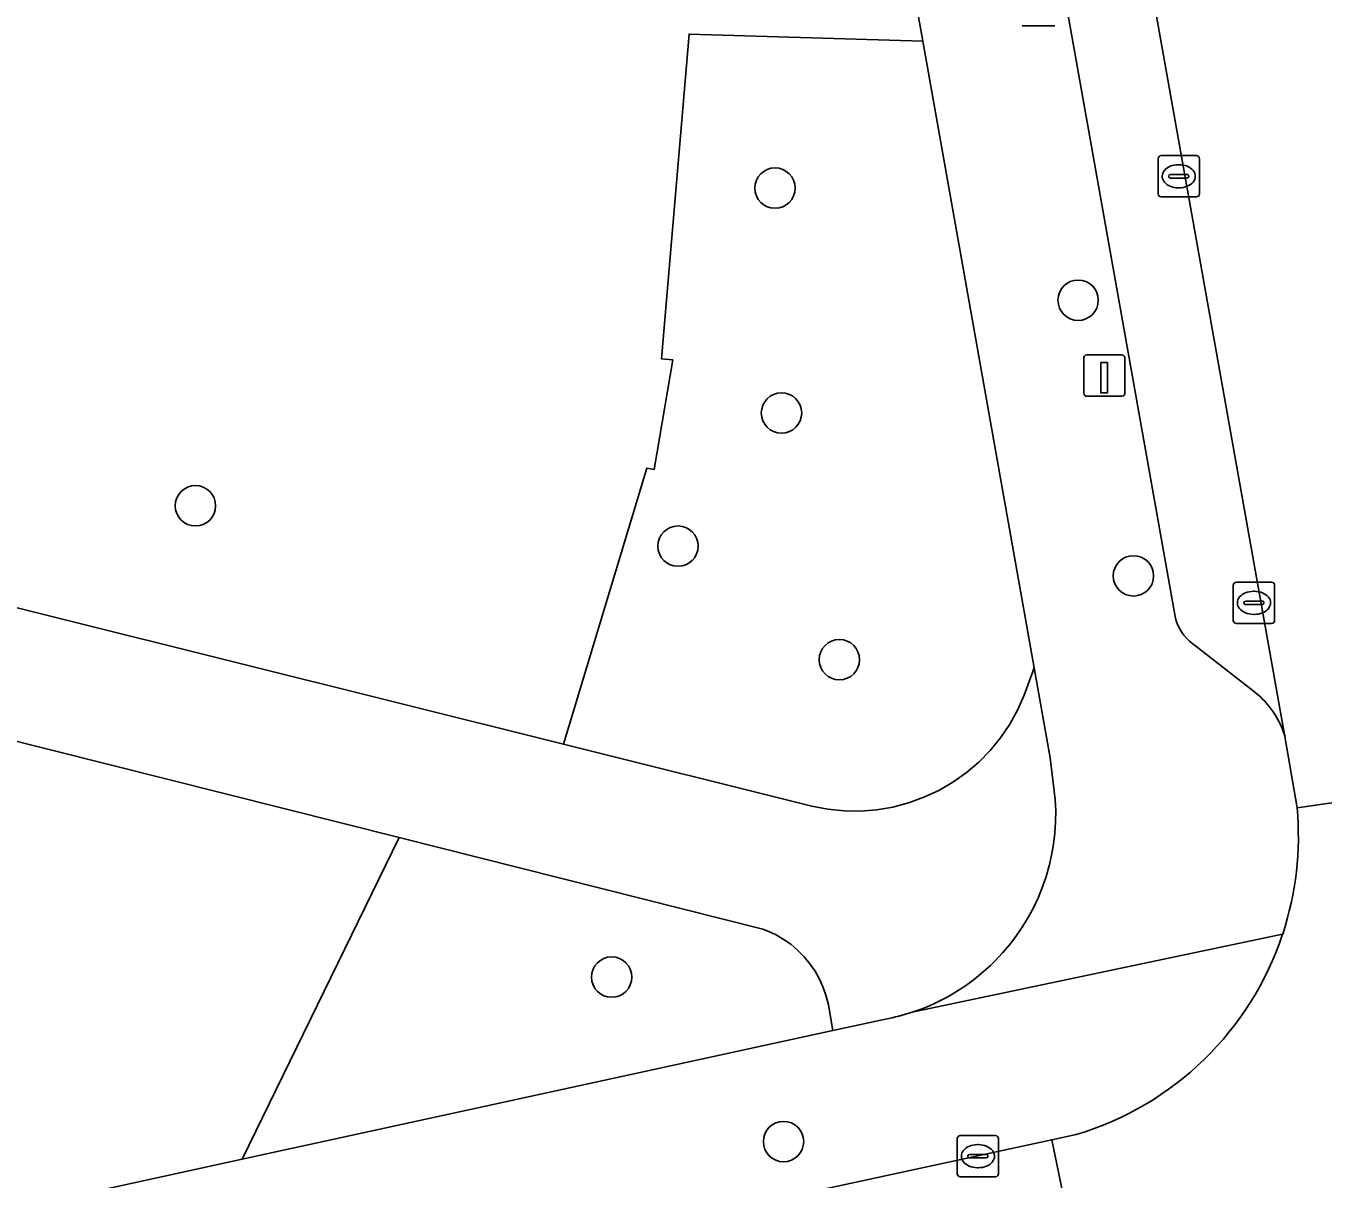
# Model space of a CAD drawing. Extents: x 157793 to 159380, y 380877 to 382313.
# Drawn here: x 158791.04 to 158822.45, y 381337.55 to 381365.48 of the extents above; entities that cross this region are included whole.
import ezdxf

# ---------------------------------------------------------------- set-up
doc = ezdxf.new("R2010")
doc.units = 0
for name, color, linetype in [('IMGEO_Boom', 7, 'Continuous'), ('IMGEO_Groenvoorziening', 7, 'Continuous'), ('IMGEO_Kolk', 7, 'Continuous'), ('IMGEO_Laadpaal', 7, 'Continuous'), ('IMGEO_Lichtmast', 7, 'Continuous'), ('IMGEO_Parkeervlak_open', 7, 'Continuous'), ('IMGEO_Rijbaan_lokaal_gesloten', 7, 'Continuous'), ('IMGEO_Rijbaan_lokaal_open', 7, 'Continuous'), ('IMGEO_Voetpad_halfverhard', 7, 'Continuous'), ('IMGEO_Voetpad_open', 7, 'Continuous')]:
    doc.layers.add(name, color=color, linetype=linetype)

msp = doc.modelspace()

# ---------------------------------------------------------------- linework, layer by layer
at = {"layer": 'IMGEO_Boom'}
for centre in [(158809.182, 381361.553), (158816.523, 381358.836), (158809.339, 381356.105), (158795.145, 381353.858), (158806.833, 381352.88), (158817.862, 381352.159), (158810.741, 381350.13), (158805.227, 381342.44), (158809.388, 381338.456)]:
    msp.add_circle(centre, 0.489, dxfattribs=at)
at = {"layer": 'IMGEO_Groenvoorziening'}
for points in [[(158775.676, 381355.167), (158804.057, 381348.081), (158806.078, 381354.768), (158806.257, 381354.738), (158806.704, 381357.389), (158806.434, 381357.414), (158807.102, 381365.284), (158812.758, 381365.11), (158809.817, 381381.639)], [(158800.076, 381345.818), (158766.195, 381354.34), (158763.772, 381344.684), (158763.956, 381343.639)], [(158761.788, 381329.703), (158761.894, 381329.326), (158792.259, 381337.151), (158796.274, 381338.026), (158800.076, 381345.818)]]:
    msp.add_lwpolyline(points, dxfattribs=at)
for points in [[(158812.758, 381365.11), (158807.102, 381365.284), (158806.434, 381357.414), (158806.704, 381357.389), (158806.257, 381354.738), (158806.078, 381354.768), (158804.057, 381348.081), (158810.073, 381346.579), (158810.462, 381346.505), (158810.855, 381346.466), (158811.251, 381346.462), (158811.646, 381346.493), (158812.036, 381346.56), (158812.418, 381346.661), (158812.79, 381346.796), (158813.149, 381346.963), (158813.491, 381347.162), (158813.814, 381347.391), (158814.115, 381347.648), (158814.392, 381347.93), (158814.643, 381348.236), (158814.865, 381348.564), (158815.057, 381348.91), (158815.218, 381349.271), (158815.458, 381349.933)], [(158810.581, 381341.143), (158810.475, 381341.767), (158810.422, 381341.981), (158810.35, 381342.19), (158810.259, 381342.391), (158810.151, 381342.583), (158810.026, 381342.765), (158809.886, 381342.935), (158809.73, 381343.092), (158809.562, 381343.234), (158809.381, 381343.361), (158809.19, 381343.471), (158808.99, 381343.563), (158808.888, 381343.602), (158800.076, 381345.818), (158796.274, 381338.026)]]:
    msp.add_lwpolyline(points, close=True, dxfattribs=at)
at = {"layer": 'IMGEO_Kolk'}
for p, q in [((158818.459, 381361.413), (158818.459, 381362.265)), ((158818.534, 381362.339), (158819.386, 381362.339)), ((158818.947, 381362.119), (158818.972, 381362.119)), ((158819.46, 381362.265), (158819.46, 381361.413)), ((158818.718, 381361.833), (158818.718, 381361.845)), ((158819.156, 381361.796), (158818.758, 381361.796)), ((158818.761, 381361.882), (158819.159, 381361.882)), ((158819.202, 381361.845), (158819.202, 381361.833)), ((158818.97, 381361.559), (158818.945, 381361.559)), ((158819.386, 381361.339), (158818.534, 381361.339)), ((158820.281, 381351.08), (158820.281, 381351.932)), ((158820.356, 381352.006), (158821.208, 381352.006)), ((158820.769, 381351.786), (158820.794, 381351.786)), ((158821.282, 381351.932), (158821.282, 381351.08)), ((158820.54, 381351.5), (158820.54, 381351.512)), ((158820.978, 381351.463), (158820.58, 381351.463)), ((158820.583, 381351.549), (158820.981, 381351.549)), ((158821.024, 381351.512), (158821.024, 381351.5)), ((158820.792, 381351.226), (158820.767, 381351.226)), ((158821.208, 381351.006), (158820.356, 381351.006)), ((158813.595, 381337.676), (158813.595, 381338.528)), ((158813.67, 381338.602), (158814.522, 381338.602)), ((158814.596, 381338.528), (158814.596, 381337.676)), ((158814.083, 381338.382), (158814.108, 381338.382)), ((158813.854, 381338.096), (158813.854, 381338.108)), ((158814.292, 381338.059), (158813.894, 381338.059)), ((158813.897, 381338.145), (158814.295, 381338.145)), ((158814.338, 381338.108), (158814.338, 381338.096)), ((158814.522, 381337.602), (158813.67, 381337.602)), ((158814.106, 381337.822), (158814.081, 381337.822))]:
    msp.add_line(p, q, dxfattribs=at)
for points in [[(158818.459, 381361.413), (158818.459, 381362.265)], [(158818.534, 381362.339), (158819.386, 381362.339)], [(158819.46, 381362.265), (158819.46, 381361.413)], [(158819.386, 381361.339), (158818.534, 381361.339)], [(158820.281, 381351.08), (158820.281, 381351.932)], [(158820.356, 381352.006), (158821.208, 381352.006)], [(158821.282, 381351.932), (158821.282, 381351.08)], [(158821.208, 381351.006), (158820.356, 381351.006)], [(158813.595, 381337.676), (158813.595, 381338.528)], [(158813.67, 381338.602), (158814.522, 381338.602)], [(158814.596, 381338.528), (158814.596, 381337.676)], [(158814.522, 381337.602), (158813.67, 381337.602)]]:
    msp.add_lwpolyline(points, dxfattribs=at)
for centre, radius, start, end in [((158818.536, 381362.263), 0.0765, 91.552, 178.448), ((158818.536, 381362.263), 0.0765, 91.552, 178.448), ((158819.384, 381362.263), 0.0765, 1.552, 88.448), ((158819.384, 381362.263), 0.0765, 1.552, 88.448), ((158818.758, 381361.842), 0.0403, 85.8775, 175.7526), ((158818.755, 381361.832), 0.0366, 178.938, 274.7102), ((158819.159, 381361.839), 0.043, 264.8664, 352.4533), ((158819.163, 381361.844), 0.0386, 1.7309, 96.639), ((158818.536, 381361.415), 0.0765, 181.552, 268.448), ((158818.536, 381361.415), 0.0765, 181.552, 268.448), ((158819.384, 381361.415), 0.0765, 271.552, 358.448), ((158819.384, 381361.415), 0.0765, 271.552, 358.448), ((158820.358, 381351.93), 0.0765, 91.552, 178.448), ((158820.358, 381351.93), 0.0765, 91.552, 178.448), ((158821.206, 381351.93), 0.0765, 1.552, 88.448), ((158821.206, 381351.93), 0.0765, 1.552, 88.448), ((158820.58, 381351.509), 0.0403, 85.8775, 175.7526), ((158820.577, 381351.499), 0.0366, 178.938, 274.7102), ((158820.981, 381351.506), 0.043, 264.8664, 352.4533), ((158820.985, 381351.511), 0.0386, 1.7309, 96.639), ((158820.358, 381351.082), 0.0765, 181.552, 268.448), ((158820.358, 381351.082), 0.0765, 181.552, 268.448), ((158821.206, 381351.082), 0.0765, 271.552, 358.448), ((158821.206, 381351.082), 0.0765, 271.552, 358.448), ((158813.672, 381338.526), 0.0765, 91.552, 178.448), ((158813.672, 381338.526), 0.0765, 91.552, 178.448), ((158814.52, 381338.526), 0.0765, 1.552, 88.448), ((158814.52, 381338.526), 0.0765, 1.552, 88.448), ((158813.894, 381338.105), 0.0403, 85.8775, 175.7526), ((158813.891, 381338.095), 0.0366, 178.938, 274.7102), ((158814.295, 381338.102), 0.043, 264.8664, 352.4533), ((158814.299, 381338.107), 0.0386, 1.7309, 96.639), ((158813.672, 381337.678), 0.0765, 181.552, 268.448), ((158813.672, 381337.678), 0.0765, 181.552, 268.448), ((158814.52, 381337.678), 0.0765, 271.552, 358.448), ((158814.52, 381337.678), 0.0765, 271.552, 358.448)]:
    msp.add_arc(centre, radius, start, end, dxfattribs=at)
for centre, major_axis, ratio, start_param, end_param in [((158818.946, 381361.839), (-0.387, 0.002), 0.722429, 4.712389, 7.853982), ((158818.971, 381361.839), (-0.39, 0.002), 0.717154, 1.570796, 4.712389), ((158820.768, 381351.506), (-0.387, 0.002), 0.722429, 4.712389, 7.853982), ((158820.793, 381351.506), (-0.39, 0.002), 0.717154, 1.570796, 4.712389), ((158814.082, 381338.102), (-0.387, 0.002), 0.722429, 4.712389, 7.853982), ((158814.107, 381338.102), (-0.39, 0.002), 0.717154, 1.570796, 4.712389)]:
    msp.add_ellipse(centre, major_axis=major_axis, ratio=ratio, start_param=start_param, end_param=end_param, dxfattribs=at)
at = {"layer": 'IMGEO_Laadpaal'}
for p, q in [((158816.658, 381357.427), (158816.658, 381356.586)), ((158816.658, 381357.427), (158816.658, 381356.586)), ((158817.574, 381357.511), (158816.733, 381357.511)), ((158817.574, 381357.511), (158816.733, 381357.511)), ((158817.658, 381356.595), (158817.658, 381357.436)), ((158817.658, 381356.595), (158817.658, 381357.436)), ((158816.742, 381356.511), (158817.583, 381356.511)), ((158816.742, 381356.511), (158817.583, 381356.511))]:
    msp.add_line(p, q, dxfattribs=at)
msp.add_lwpolyline([(158817.073, 381357.324), (158817.233, 381357.324), (158817.233, 381356.591), (158817.073, 381356.591), (158817.073, 381357.324)], dxfattribs=at)
for centre, start, end in [((158816.736, 381357.433), 92.4484, 184.2845), ((158816.736, 381357.433), 92.4484, 184.2845), ((158817.58, 381357.433), 2.4484, 94.2845), ((158817.58, 381357.433), 2.4484, 94.2845), ((158816.736, 381356.589), 182.4484, 274.2845), ((158816.736, 381356.589), 182.4484, 274.2845), ((158817.58, 381356.589), 272.4484, 4.2845), ((158817.58, 381356.589), 272.4484, 4.2845)]:
    msp.add_arc(centre, 0.0779, start, end, dxfattribs=at)
at = {"layer": 'IMGEO_Lichtmast'}
for p, q in [((158815.958, 381365.48), (158815.168, 381365.48)), ((158815.168, 381365.48), (158815.958, 381365.48))]:
    msp.add_line(p, q, dxfattribs=at)
at = {"layer": 'IMGEO_Parkeervlak_open'}
for points in [[(158821.533, 381348.267), (158803.981, 381446.805), (158803.566, 381445.918), (158802.566, 381444.682)], [(158802.365, 381443.939), (158818.875, 381351.172)], [(158819.302, 381350.516), (158820.797, 381349.35)]]:
    msp.add_lwpolyline(points, dxfattribs=at)
for centre, radius, start, end in [((158819.906, 381351.376), 1.051, 191.1984, 234.923), ((158819.416, 381347.62), 2.214, 16.9997, 51.3999)]:
    msp.add_arc(centre, radius, start, end, dxfattribs=at)
at = {"layer": 'IMGEO_Rijbaan_lokaal_gesloten'}
msp.add_lwpolyline([(158817.09, 381332.648), (158815.884, 381338.501), (158793.073, 381333.563), (158752.888, 381323.219), (158754.216, 381317.359), (158754.389, 381317.404), (158775.099, 381322.78), (158784.979, 381325.299), (158785.167, 381325.349), (158795.444, 381327.966), (158816.546, 381332.485)], close=True, dxfattribs=at)
at = {"layer": 'IMGEO_Rijbaan_lokaal_open'}
msp.add_lwpolyline([(158818.555, 381393.166), (158817.658, 381398.163), (158816.707, 381403.506), (158815.12, 381412.365), (158814.217, 381417.404), (158813.145, 381423.478), (158812.19, 381428.797), (158811.157, 381434.707), (158808.835, 381447.698), (158803.981, 381446.805), (158821.533, 381348.267), (158821.824, 381346.544), (158826.759, 381347.247), (158825.941, 381351.755), (158825.017, 381356.892), (158824.077, 381362.17), (158823.177, 381367.239), (158822.339, 381371.978), (158821.435, 381377.001), (158820.48, 381382.334), (158819.402, 381388.399)], close=True, dxfattribs=at)
for points in [[(158826.989, 381345.98), (158826.759, 381347.247), (158821.824, 381346.544)], [(158816.477, 381338.626), (158815.884, 381338.501), (158817.09, 381332.648), (158822.02, 381333.628), (158832.415, 381334.21), (158834.13, 381334.237), (158833.991, 381340.258)]]:
    msp.add_lwpolyline(points, dxfattribs=at)
for centre, radius, start, end in [((158814.312, 381345.847), 7.545, 341.7315, 5.3006), ((158814.322, 381345.845), 7.534, 286.618, 341.7193)]:
    msp.add_arc(centre, radius, start, end, dxfattribs=at)
at = {"layer": 'IMGEO_Voetpad_halfverhard'}
for points in [[(158815.97, 381346.741), (158815.846, 381347.754), (158815.458, 381349.933), (158815.218, 381349.271), (158815.057, 381348.91), (158814.865, 381348.564), (158814.643, 381348.236), (158814.392, 381347.93), (158814.115, 381347.648), (158813.814, 381347.391), (158813.491, 381347.162), (158813.149, 381346.963), (158812.79, 381346.796), (158812.418, 381346.661), (158812.036, 381346.56), (158811.646, 381346.493), (158811.251, 381346.462), (158810.855, 381346.466), (158810.462, 381346.505), (158810.073, 381346.579), (158804.057, 381348.081), (158775.676, 381355.167)], [(158766.195, 381354.34), (158800.076, 381345.818), (158808.888, 381343.602), (158808.99, 381343.563), (158809.19, 381343.471), (158809.381, 381343.361), (158809.562, 381343.234), (158809.73, 381343.092), (158809.886, 381342.935), (158810.026, 381342.765), (158810.151, 381342.583), (158810.259, 381342.391), (158810.35, 381342.19), (158810.422, 381341.981), (158810.475, 381341.767), (158810.581, 381341.143), (158811.855, 381341.421)]]:
    msp.add_lwpolyline(points, dxfattribs=at)
for centre, radius, start, end in [((158810.908, 381346.403), 5.073, 315.1711, 3.8227), ((158810.915, 381346.4), 5.067, 288.2826, 315.1398), ((158810.932, 381346.323), 4.988, 280.6598, 288.3662)]:
    msp.add_arc(centre, radius, start, end, dxfattribs=at)
at = {"layer": 'IMGEO_Voetpad_open'}
for points in [[(158796.966, 381453.275), (158798.004, 381447.797), (158798.373, 381445.788), (158800.586, 381433.524), (158802.072, 381425.176), (158803.427, 381417.559), (158806.8, 381398.599), (158809.817, 381381.639), (158812.758, 381365.11), (158815.458, 381349.933), (158815.846, 381347.754), (158815.97, 381346.741)], [(158818.875, 381351.172), (158802.365, 381443.939)], [(158820.797, 381349.35), (158819.302, 381350.516)], [(158821.824, 381346.544), (158821.533, 381348.267)], [(158821.476, 381343.482), (158812.504, 381341.589)], [(158812.504, 381341.589), (158821.476, 381343.482)], [(158811.855, 381341.421), (158810.581, 381341.143), (158796.274, 381338.026), (158792.259, 381337.151), (158761.894, 381329.326), (158758.084, 381328.345), (158756.589, 381327.96), (158750.095, 381326.287), (158735.17, 381322.441), (158712.822, 381316.682), (158697.998, 381312.863), (158674.384, 381306.778), (158652.985, 381301.264), (158649.002, 381300.238), (158646.759, 381299.66), (158624.868, 381294.019), (158622.254, 381293.346), (158623.975, 381291.254)], [(158738.035, 381319.375), (158752.888, 381323.219), (158793.073, 381333.563), (158815.884, 381338.501), (158816.477, 381338.626)]]:
    msp.add_lwpolyline(points, dxfattribs=at)
for centre, radius, start, end in [((158819.906, 381351.376), 1.051, 191.1984, 234.923), ((158819.416, 381347.62), 2.214, 16.9997, 51.3999), ((158810.908, 381346.403), 5.073, 315.1711, 3.8227), ((158814.312, 381345.847), 7.545, 341.7315, 5.3006), ((158814.322, 381345.845), 7.534, 286.618, 341.7193), ((158810.915, 381346.4), 5.067, 288.2826, 315.1398), ((158810.932, 381346.323), 4.988, 280.6598, 288.3662)]:
    msp.add_arc(centre, radius, start, end, dxfattribs=at)

doc.saveas('drawing.dxf')
